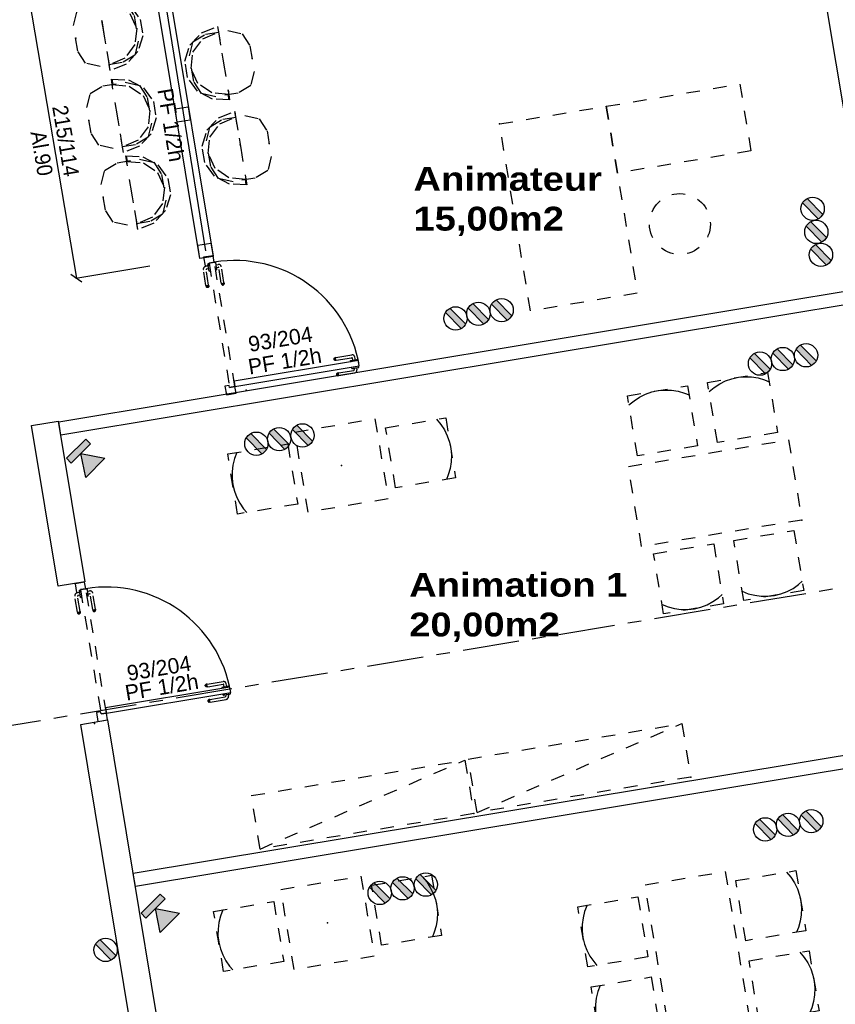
# Model space of a CAD drawing. Header units: millimetres. Extents: x -15 to 127, y -65 to 67.
# Tile 268 of 476: x 41.71 to 47.73, y 2.11 to 9.38. Entities that reach past the tile are written whole.
import ezdxf

# ---------------------------------------------------------------- set-up
doc = ezdxf.new("R2010")
doc.units = ezdxf.units.MM
doc.header["$MEASUREMENT"] = 0
doc.linetypes.add('PC_DASH_3', pattern=[0.055556, 0.027778, -0.027778])
doc.linetypes.add('PC_DASH_4', pattern=[0.638889, 0.416667, -0.083333, 0.055556, -0.083333])
doc.layers.add('Cfa', color=1, linetype='Continuous')
doc.layers.add('structure rdc', color=7, linetype='Continuous')
doc.styles.get("Standard").update_dxf_attribs({"font": 'BKANT.TTF'})

# ---------------------------------------------------------------- blocks, each defined once
blk = doc.blocks.new('BDR')
for p, q in [((-0.217, 0.129), (0.124, 0.469)), ((-0.123, 0.033), (0.222, 0.37))]:
    blk.add_line(p, q)
blk.add_circle((0.002, 0.25), 0.251)
blk.add_solid([(-0.219, 0.137), (0.124, 0.469), (-0.123, 0.033), (0.222, 0.37)])
blk = doc.blocks.new('INFRA')
for p, q in [((0.26, 0.498), (-0.24, 0.498)), ((-0.24, 0.498), (-0.24, 0.373)), ((0.01, 0.373), (-0.24, -0.002)), ((-0.24, 0.373), (0.01, 0.373)), ((0.26, -0.002), (0.01, 0.373)), ((0.01, 0.373), (0.26, 0.373)), ((0.26, 0.373), (0.26, 0.498)), ((-0.24, -0.002), (0.26, -0.002))]:
    blk.add_line(p, q)
for points in [[(-0.24, 0.498), (0.26, 0.498), (-0.24, 0.373), (0.26, 0.373)], [(0.01, 0.373), (0.26, -0.002), (-0.24, -0.002), (0.01, 0.373)], [(0.01, 0.373), (0.26, -0.002), (-0.24, -0.002), (0.01, 0.373)], [(-0.24, -0.002), (0.01, 0.373), (0.01, 0.373), (0.01, 0.123)], [(0.01, 0.373), (0.26, -0.002), (-0.24, -0.002), (0.01, 0.373)], [(0.01, 0.373), (0.26, -0.002), (0.01, -0.002), (-0.24, -0.002)], [(0.01, -0.002), (-0.24, -0.002), (-0.24, -0.002), (0.01, 0.373)], [(-0.24, -0.002), (0.01, 0.373), (0.01, 0.373), (-0.24, -0.002)], [(0.01, 0.373), (-0.24, -0.002), (0.01, -0.002), (0.01, 0.373)], [(0.01, 0.373), (-0.24, -0.002), (-0.115, -0.002), (0.01, -0.002)], [(0.01, 0.373), (-0.115, -0.002), (0.01, -0.002), (-0.115, -0.002)]]:
    blk.add_solid(points)
blk = doc.blocks.new('PD_5033')
at = {"layer": 'structure rdc', "color": 0}
for p, q in [((44.8906, -19.4836), (44.8906, -19.4835)), ((44.8922, -19.4933), (44.8906, -19.4836)), ((44.726, -19.5432), (44.7259, -19.5466)), ((44.7259, -19.5466), (44.7271, -19.5499)), ((44.7272, -19.5399), (44.726, -19.5432)), ((44.7271, -19.5499), (44.7293, -19.5526)), ((44.7294, -19.5373), (44.7272, -19.5399)), ((44.73, -19.5395), (44.7289, -19.5427)), ((44.7289, -19.5427), (44.7289, -19.5461)), ((44.7289, -19.5461), (44.73, -19.5494)), ((44.7293, -19.5526), (44.7323, -19.5544)), ((44.7325, -19.5356), (44.7294, -19.5373)), ((44.7319, -19.5369), (44.73, -19.5395)), ((44.73, -19.5494), (44.7321, -19.5522)), ((44.7321, -19.5522), (44.7348, -19.554)), ((44.7323, -19.5544), (44.7357, -19.555)), ((44.7346, -19.5352), (44.7325, -19.5356)), ((44.7407, -19.5342), (44.7346, -19.5352)), ((44.7379, -19.5547), (44.7357, -19.555)), ((44.7382, -19.5381), (44.7378, -19.5412)), ((44.7378, -19.5412), (44.7381, -19.5446)), ((44.7439, -19.5537), (44.7379, -19.5547)), ((44.7381, -19.5446), (44.739, -19.548)), ((44.7392, -19.5356), (44.7382, -19.5381)), ((44.739, -19.548), (44.7403, -19.5508)), ((44.7403, -19.5508), (44.7421, -19.5528)), ((44.7407, -19.5342), (44.8535, -19.5155)), ((44.7439, -19.5537), (44.8613, -19.5342)), ((44.8373, -19.4924), (44.8373, -19.4923)), ((44.8389, -19.5021), (44.8373, -19.4924)), ((44.8389, -19.5022), (44.8405, -19.5019)), ((44.8389, -19.5022), (44.8389, -19.5021)), ((44.8405, -19.5019), (44.8452, -19.5012)), ((44.8452, -19.5012), (44.8522, -19.5)), ((44.8522, -19.5), (44.861, -19.4985)), ((44.8559, -19.4994), (44.8576, -19.5097)), ((44.861, -19.4985), (44.8702, -19.497)), ((44.8702, -19.497), (44.8789, -19.4956)), ((44.8753, -19.4962), (44.8778, -19.5112)), ((44.8789, -19.4956), (44.886, -19.4944)), ((44.886, -19.4944), (44.8906, -19.4936)), ((44.8906, -19.4936), (44.8923, -19.4933)), ((44.8923, -19.4933), (44.8922, -19.4933))]:
    blk.add_line(p, q, dxfattribs=at)
for centre, radius in [((44.8526, -19.5106), 0.00501), ((44.858, -19.5144), 0.02)]:
    blk.add_arc(centre, radius, 279.41528, 9.41528, dxfattribs=at)
blk = doc.blocks.new('PD_5034')
at = {"layer": 'structure rdc', "color": 0}
for p, q in [((44.7219, -19.4208), (44.8393, -19.4014)), ((44.8656, -19.4379), (44.8623, -19.4178)), ((44.7071, -19.4333), (44.7072, -19.4298)), ((44.7083, -19.4365), (44.7071, -19.4333)), ((44.7072, -19.4298), (44.7084, -19.4265)), ((44.7105, -19.4392), (44.7083, -19.4365)), ((44.7084, -19.4265), (44.7106, -19.4239)), ((44.7101, -19.4293), (44.7112, -19.4261)), ((44.7101, -19.4328), (44.7101, -19.4293)), ((44.7112, -19.4361), (44.7101, -19.4328)), ((44.7135, -19.441), (44.7105, -19.4392)), ((44.7106, -19.4239), (44.7137, -19.4222)), ((44.7112, -19.4261), (44.7131, -19.4235)), ((44.7133, -19.4388), (44.7112, -19.4361)), ((44.716, -19.4406), (44.7133, -19.4388)), ((44.7169, -19.4416), (44.7135, -19.441)), ((44.7158, -19.4218), (44.7137, -19.4222)), ((44.7219, -19.4208), (44.7158, -19.4218)), ((44.7191, -19.4413), (44.7169, -19.4416)), ((44.719, -19.4278), (44.7194, -19.4247)), ((44.7193, -19.4312), (44.719, -19.4278)), ((44.7251, -19.4403), (44.7191, -19.4413)), ((44.7202, -19.4346), (44.7193, -19.4312)), ((44.7194, -19.4247), (44.7204, -19.4223)), ((44.7215, -19.4374), (44.7202, -19.4346)), ((44.7233, -19.4394), (44.7215, -19.4374)), ((44.7251, -19.4403), (44.8379, -19.4216)), ((44.8292, -19.4439), (44.8309, -19.4436)), ((44.8292, -19.4439), (44.8293, -19.444)), ((44.8293, -19.444), (44.8309, -19.4537)), ((44.8309, -19.4436), (44.8355, -19.4429)), ((44.8309, -19.4537), (44.8309, -19.4538)), ((44.8355, -19.4429), (44.8426, -19.4417)), ((44.8426, -19.4417), (44.8513, -19.4403)), ((44.8462, -19.4411), (44.8436, -19.4257)), ((44.8513, -19.4403), (44.8606, -19.4387)), ((44.8606, -19.4387), (44.8693, -19.4373)), ((44.8693, -19.4373), (44.8764, -19.4361)), ((44.8764, -19.4361), (44.881, -19.4353)), ((44.881, -19.4353), (44.8826, -19.4351)), ((44.8826, -19.4351), (44.8826, -19.4352)), ((44.8826, -19.4352), (44.8842, -19.4448)), ((44.8842, -19.4448), (44.8842, -19.4449))]:
    blk.add_line(p, q, dxfattribs=at)
for centre, radius in [((44.8426, -19.4211), 0.02), ((44.8387, -19.4265), 0.00501)]:
    blk.add_arc(centre, radius, 9.41528, 99.41528, dxfattribs=at)
blk = doc.blocks.new('PD_5032')
at = {"layer": 'structure rdc'}
for name in ['PD_5034', 'PD_5033']:
    blk.add_blockref(name, (0, 0), dxfattribs=at)
blk = doc.blocks.new('PD_5037')
at = {"layer": 'structure rdc', "color": 0, "linetype": 'PC_DASH_3'}
for p, q in [((43.8246, -18.7202), (43.8245, -18.7202)), ((43.8343, -18.7185), (43.8246, -18.7202)), ((43.8344, -18.7185), (43.8343, -18.7185)), ((43.8346, -18.7201), (43.8344, -18.7185)), ((43.8354, -18.7248), (43.8346, -18.7201)), ((43.8366, -18.7319), (43.8354, -18.7248)), ((43.838, -18.7406), (43.8366, -18.7319)), ((43.8372, -18.7355), (43.8522, -18.733)), ((43.8396, -18.7498), (43.838, -18.7406)), ((43.841, -18.7585), (43.8396, -18.7498)), ((43.8404, -18.7549), (43.8508, -18.7532)), ((43.8422, -18.7656), (43.841, -18.7585)), ((43.8752, -18.8701), (43.8565, -18.7573)), ((43.8947, -18.8668), (43.8752, -18.7495)), ((43.8334, -18.7735), (43.8333, -18.7735)), ((43.8431, -18.7719), (43.8334, -18.7735)), ((43.843, -18.7703), (43.8422, -18.7656)), ((43.8432, -18.7719), (43.843, -18.7703)), ((43.8432, -18.7719), (43.8431, -18.7719)), ((43.8752, -18.8701), (43.8762, -18.8761)), ((43.8762, -18.8761), (43.8766, -18.8783)), ((43.8766, -18.8783), (43.8783, -18.8813)), ((43.8767, -18.8715), (43.8791, -18.8725)), ((43.8779, -18.8788), (43.8805, -18.8808)), ((43.8783, -18.8813), (43.8809, -18.8836)), ((43.8791, -18.8725), (43.8822, -18.8729)), ((43.8805, -18.8808), (43.8837, -18.8819)), ((43.8809, -18.8836), (43.8842, -18.8848)), ((43.8822, -18.8729), (43.8857, -18.8727)), ((43.8837, -18.8819), (43.8872, -18.8819)), ((43.8842, -18.8848), (43.8877, -18.8849)), ((43.8857, -18.8727), (43.889, -18.8718)), ((43.8872, -18.8819), (43.8905, -18.8808)), ((43.8877, -18.8849), (43.891, -18.8837)), ((43.889, -18.8718), (43.8918, -18.8704)), ((43.8905, -18.8808), (43.8932, -18.8787)), ((43.891, -18.8837), (43.8936, -18.8815)), ((43.8918, -18.8704), (43.8938, -18.8687)), ((43.8932, -18.8787), (43.895, -18.876)), ((43.8936, -18.8815), (43.8954, -18.8785)), ((43.8947, -18.8668), (43.8957, -18.8729)), ((43.8954, -18.8785), (43.896, -18.8751)), ((43.8957, -18.8729), (43.896, -18.8751))]:
    blk.add_line(p, q, dxfattribs=at)
for centre, radius in [((43.8516, -18.7582), 0.00501), ((43.8555, -18.7527), 0.02)]:
    blk.add_arc(centre, radius, 9.41528, 99.41528, dxfattribs=at)
blk = doc.blocks.new('PD_5038')
at = {"layer": 'structure rdc', "color": 0, "linetype": 'PC_DASH_3'}
for p, q in [((43.7789, -18.7451), (43.7589, -18.7485)), ((43.7764, -18.7298), (43.7761, -18.7282)), ((43.7761, -18.7282), (43.7762, -18.7282)), ((43.7762, -18.7282), (43.7859, -18.7266)), ((43.7771, -18.7344), (43.7764, -18.7298)), ((43.7783, -18.7415), (43.7771, -18.7344)), ((43.7797, -18.7502), (43.7783, -18.7415)), ((43.7813, -18.7595), (43.7797, -18.7502)), ((43.7827, -18.7682), (43.7813, -18.7595)), ((43.7859, -18.7266), (43.786, -18.7266)), ((43.7618, -18.8889), (43.7424, -18.7715)), ((43.7813, -18.8856), (43.7626, -18.7729)), ((43.7821, -18.7646), (43.7667, -18.7671)), ((43.7839, -18.7753), (43.7827, -18.7682)), ((43.7847, -18.7799), (43.7839, -18.7753)), ((43.7849, -18.7815), (43.7847, -18.7799)), ((43.7849, -18.7815), (43.785, -18.7815)), ((43.785, -18.7815), (43.7947, -18.7799)), ((43.7947, -18.7799), (43.7948, -18.7799)), ((43.7618, -18.8889), (43.7629, -18.8949)), ((43.7629, -18.8949), (43.7632, -18.8971)), ((43.7649, -18.9001), (43.7632, -18.8971)), ((43.7657, -18.8913), (43.7633, -18.8903)), ((43.7671, -18.8996), (43.7645, -18.8976)), ((43.7676, -18.9024), (43.7649, -18.9001)), ((43.7688, -18.8917), (43.7657, -18.8913)), ((43.7703, -18.9007), (43.7671, -18.8996)), ((43.7708, -18.9036), (43.7676, -18.9024)), ((43.7723, -18.8915), (43.7688, -18.8917)), ((43.7738, -18.9007), (43.7703, -18.9007)), ((43.7743, -18.9037), (43.7708, -18.9036)), ((43.7756, -18.8906), (43.7723, -18.8915)), ((43.7771, -18.8996), (43.7738, -18.9007)), ((43.7776, -18.9025), (43.7743, -18.9037)), ((43.7784, -18.8892), (43.7756, -18.8906)), ((43.7798, -18.8975), (43.7771, -18.8996)), ((43.7803, -18.9003), (43.7776, -18.9025)), ((43.7804, -18.8875), (43.7784, -18.8892)), ((43.7816, -18.8948), (43.7798, -18.8975)), ((43.782, -18.8973), (43.7803, -18.9003)), ((43.7813, -18.8856), (43.7823, -18.8917)), ((43.7827, -18.8939), (43.782, -18.8973)), ((43.7823, -18.8917), (43.7827, -18.8939))]:
    blk.add_line(p, q, dxfattribs=at)
for centre, radius in [((43.7621, -18.7682), 0.02), ((43.7675, -18.7721), 0.00501)]:
    blk.add_arc(centre, radius, 99.41528, 189.41528, dxfattribs=at)
blk = doc.blocks.new('PD_5036')
at = {"layer": 'structure rdc'}
for name in ['PD_5038', 'PD_5037']:
    blk.add_blockref(name, (0, 0), dxfattribs=at)
blk = doc.blocks.new('PD_5035')
at = {"layer": 'structure rdc', "color": 0, "linetype": 'PC_DASH_3'}
blk.add_lwpolyline([(43.8238, -18.7162), (43.7843, -18.7228), (43.9367, -19.6415), (43.9762, -19.635), (43.8238, -18.7162)], dxfattribs=at)
at = {"layer": 'structure rdc'}
blk.add_blockref('PD_5036', (0, 0), dxfattribs=at)
blk = doc.blocks.new('PD_5031')
at = {"layer": 'structure rdc', "color": 0}
for points in [[(43.7444, -18.6803), (43.755, -18.7439), (43.7866, -18.7387), (43.784, -18.723), (43.8235, -18.7164), (43.8155, -18.6685), (43.7444, -18.6803)], [(44.8945, -19.4828), (44.888, -19.4433), (43.9693, -19.5956), (43.9758, -19.6352), (44.8945, -19.4828)], [(43.9363, -19.6417), (43.9337, -19.626), (43.9021, -19.6313), (43.9129, -19.6963), (43.984, -19.6845), (43.9758, -19.6352), (43.9363, -19.6417)]]:
    blk.add_lwpolyline(points, dxfattribs=at)
blk.add_arc((43.9758, -19.6352), 0.9313, 9.41528, 99.41528, dxfattribs=at)
at = {"layer": 'structure rdc'}
for name in ['PD_5035', 'PD_5032']:
    blk.add_blockref(name, (0, 0), dxfattribs=at)
blk = doc.blocks.new('PD_5041')
at = {"layer": 'structure rdc', "color": 0}
for p, q in [((43.777, -21.9517), (43.7758, -21.9549)), ((43.7758, -21.9549), (43.7758, -21.9584)), ((43.7758, -21.9584), (43.7769, -21.9617)), ((43.7769, -21.9617), (43.7792, -21.9644)), ((43.7793, -21.949), (43.777, -21.9517)), ((43.7798, -21.9512), (43.7788, -21.9544)), ((43.7788, -21.9544), (43.7788, -21.9579)), ((43.7788, -21.9579), (43.7799, -21.9612)), ((43.7823, -21.9473), (43.7793, -21.949)), ((43.7818, -21.9486), (43.7798, -21.9512)), ((43.7799, -21.9612), (43.7819, -21.9639)), ((43.7819, -21.9639), (43.7846, -21.9657)), ((43.7845, -21.947), (43.7823, -21.9473)), ((43.7906, -21.9459), (43.7845, -21.947)), ((43.7881, -21.9498), (43.7877, -21.9529)), ((43.7877, -21.9529), (43.788, -21.9564)), ((43.788, -21.9564), (43.7888, -21.9597)), ((43.7891, -21.9474), (43.7881, -21.9498)), ((43.7888, -21.9597), (43.7902, -21.9625)), ((43.7902, -21.9625), (43.7919, -21.9645)), ((43.7906, -21.9459), (43.9033, -21.9272)), ((43.7938, -21.9654), (43.9112, -21.9459)), ((43.8872, -21.9042), (43.8871, -21.9041)), ((43.8888, -21.9138), (43.8872, -21.9042)), ((43.8888, -21.9139), (43.8904, -21.9137)), ((43.8888, -21.9139), (43.8888, -21.9138)), ((43.8904, -21.9137), (43.895, -21.9129)), ((43.895, -21.9129), (43.9021, -21.9117)), ((43.9021, -21.9117), (43.9108, -21.9103)), ((43.9057, -21.9111), (43.9074, -21.9215)), ((43.9108, -21.9103), (43.9201, -21.9088)), ((43.9201, -21.9088), (43.9288, -21.9073)), ((43.9252, -21.9079), (43.9277, -21.9229)), ((43.9288, -21.9073), (43.9359, -21.9061)), ((43.9359, -21.9061), (43.9405, -21.9054)), ((43.9405, -21.8953), (43.9405, -21.8952)), ((43.9421, -21.905), (43.9405, -21.8953)), ((43.9405, -21.9054), (43.9421, -21.9051)), ((43.9421, -21.9051), (43.9421, -21.905)), ((43.7792, -21.9644), (43.7821, -21.9661)), ((43.7821, -21.9661), (43.7856, -21.9668)), ((43.7877, -21.9664), (43.7856, -21.9668)), ((43.7938, -21.9654), (43.7877, -21.9664))]:
    blk.add_line(p, q, dxfattribs=at)
for centre, radius in [((43.9025, -21.9223), 0.00501), ((43.9079, -21.9262), 0.02)]:
    blk.add_arc(centre, radius, 279.41528, 9.41528, dxfattribs=at)
blk = doc.blocks.new('PD_5042')
at = {"layer": 'structure rdc', "color": 0}
for p, q in [((43.7718, -21.8326), (43.8892, -21.8131)), ((43.757, -21.8415), (43.7582, -21.8383)), ((43.757, -21.845), (43.757, -21.8415)), ((43.7581, -21.8483), (43.757, -21.845)), ((43.7604, -21.851), (43.7581, -21.8483)), ((43.7582, -21.8383), (43.7605, -21.8356)), ((43.76, -21.841), (43.761, -21.8378)), ((43.76, -21.8445), (43.76, -21.841)), ((43.7611, -21.8478), (43.76, -21.8445)), ((43.7633, -21.8528), (43.7604, -21.851)), ((43.7605, -21.8356), (43.7635, -21.8339)), ((43.761, -21.8378), (43.763, -21.8352)), ((43.7631, -21.8505), (43.7611, -21.8478)), ((43.7658, -21.8523), (43.7631, -21.8505)), ((43.7668, -21.8534), (43.7633, -21.8528)), ((43.7657, -21.8336), (43.7635, -21.8339)), ((43.7718, -21.8326), (43.7657, -21.8336)), ((43.7689, -21.853), (43.7668, -21.8534)), ((43.7689, -21.8396), (43.7693, -21.8364)), ((43.7692, -21.843), (43.7689, -21.8396)), ((43.775, -21.852), (43.7689, -21.853)), ((43.77, -21.8463), (43.7692, -21.843)), ((43.7693, -21.8364), (43.7703, -21.834)), ((43.7714, -21.8491), (43.77, -21.8463)), ((43.7731, -21.8511), (43.7714, -21.8491)), ((43.775, -21.852), (43.8877, -21.8333)), ((43.8791, -21.8557), (43.8807, -21.8554)), ((43.8791, -21.8557), (43.8791, -21.8558)), ((43.8791, -21.8558), (43.8807, -21.8654)), ((43.8807, -21.8554), (43.8854, -21.8546)), ((43.8807, -21.8654), (43.8807, -21.8655)), ((43.8854, -21.8546), (43.8924, -21.8534)), ((43.8924, -21.8534), (43.9012, -21.852)), ((43.8961, -21.8528), (43.8935, -21.8374)), ((43.9012, -21.852), (43.9104, -21.8505)), ((43.9104, -21.8505), (43.9191, -21.849)), ((43.9155, -21.8496), (43.9122, -21.8296)), ((43.9191, -21.849), (43.9262, -21.8478)), ((43.9262, -21.8478), (43.9308, -21.8471)), ((43.9308, -21.8471), (43.9325, -21.8468)), ((43.9325, -21.8468), (43.9325, -21.8469)), ((43.9325, -21.8469), (43.9341, -21.8566)), ((43.9341, -21.8566), (43.9341, -21.8567))]:
    blk.add_line(p, q, dxfattribs=at)
for centre, radius in [((43.8924, -21.8329), 0.02), ((43.8886, -21.8383), 0.00501)]:
    blk.add_arc(centre, radius, 9.41528, 99.41528, dxfattribs=at)
blk = doc.blocks.new('PD_5040')
at = {"layer": 'structure rdc'}
for name in ['PD_5042', 'PD_5041']:
    blk.add_blockref(name, (0, 0), dxfattribs=at)
blk = doc.blocks.new('PD_5045')
at = {"layer": 'structure rdc', "color": 0, "linetype": 'PC_DASH_3'}
for p, q in [((42.8745, -21.1319), (42.8744, -21.1319)), ((42.8841, -21.1303), (42.8745, -21.1319)), ((42.8842, -21.1303), (42.8841, -21.1303)), ((42.8845, -21.1319), (42.8842, -21.1303)), ((42.8853, -21.1365), (42.8845, -21.1319)), ((42.8865, -21.1436), (42.8853, -21.1365)), ((42.8879, -21.1523), (42.8865, -21.1436)), ((42.8871, -21.1472), (42.902, -21.1447)), ((42.8894, -21.1616), (42.8879, -21.1523)), ((42.8909, -21.1703), (42.8894, -21.1616)), ((42.9445, -21.2786), (42.9251, -21.1612)), ((42.8833, -21.1852), (42.8832, -21.1853)), ((42.893, -21.1836), (42.8833, -21.1852)), ((42.8903, -21.1667), (42.9006, -21.165)), ((42.8921, -21.1774), (42.8909, -21.1703)), ((42.8928, -21.182), (42.8921, -21.1774)), ((42.8931, -21.1836), (42.8928, -21.182)), ((42.8931, -21.1836), (42.893, -21.1836)), ((42.9251, -21.2818), (42.9064, -21.1691)), ((42.9251, -21.2818), (42.9261, -21.2879)), ((42.9261, -21.2879), (42.9265, -21.2901)), ((42.9265, -21.2833), (42.929, -21.2843)), ((42.9265, -21.2901), (42.9282, -21.2931)), ((42.9277, -21.2906), (42.9303, -21.2926)), ((42.9282, -21.2931), (42.9308, -21.2954)), ((42.929, -21.2843), (42.9321, -21.2847)), ((42.9303, -21.2926), (42.9336, -21.2936)), ((42.9308, -21.2954), (42.9341, -21.2966)), ((42.9321, -21.2847), (42.9355, -21.2844)), ((42.9336, -21.2936), (42.937, -21.2936)), ((42.9341, -21.2966), (42.9375, -21.2966)), ((42.9355, -21.2844), (42.9388, -21.2836)), ((42.937, -21.2936), (42.9403, -21.2925)), ((42.9375, -21.2966), (42.9408, -21.2955)), ((42.9388, -21.2836), (42.9417, -21.2822)), ((42.9403, -21.2925), (42.943, -21.2905)), ((42.9408, -21.2955), (42.9435, -21.2932)), ((42.9417, -21.2822), (42.9436, -21.2805)), ((42.943, -21.2905), (42.9449, -21.2878)), ((42.9435, -21.2932), (42.9453, -21.2903)), ((42.9445, -21.2786), (42.9456, -21.2847)), ((42.9453, -21.2903), (42.9459, -21.2868)), ((42.9456, -21.2847), (42.9459, -21.2868))]:
    blk.add_line(p, q, dxfattribs=at)
for centre, radius in [((42.9053, -21.1645), 0.02), ((42.9015, -21.1699), 0.00501)]:
    blk.add_arc(centre, radius, 9.41528, 99.41528, dxfattribs=at)
blk = doc.blocks.new('PD_5046')
at = {"layer": 'structure rdc', "color": 0, "linetype": 'PC_DASH_3'}
for p, q in [((42.8288, -21.1569), (42.8087, -21.1602)), ((42.8262, -21.1416), (42.826, -21.1399)), ((42.826, -21.1399), (42.8261, -21.1399)), ((42.8261, -21.1399), (42.8357, -21.1383)), ((42.827, -21.1462), (42.8262, -21.1416)), ((42.8282, -21.1533), (42.827, -21.1462)), ((42.8296, -21.162), (42.8282, -21.1533)), ((42.8311, -21.1712), (42.8296, -21.162)), ((42.8357, -21.1383), (42.8358, -21.1383)), ((42.8117, -21.3006), (42.7922, -21.1832)), ((42.8312, -21.2974), (42.8125, -21.1847)), ((42.832, -21.1763), (42.8166, -21.1789)), ((42.8326, -21.18), (42.8311, -21.1712)), ((42.8338, -21.187), (42.8326, -21.18)), ((42.8345, -21.1917), (42.8338, -21.187)), ((42.8348, -21.1933), (42.8345, -21.1917)), ((42.8348, -21.1933), (42.8349, -21.1933)), ((42.8349, -21.1933), (42.8446, -21.1917)), ((42.8446, -21.1917), (42.8447, -21.1916)), ((42.8117, -21.3006), (42.8127, -21.3067)), ((42.8127, -21.3067), (42.8131, -21.3089)), ((42.8148, -21.3119), (42.8131, -21.3089)), ((42.8156, -21.3031), (42.8132, -21.3021)), ((42.817, -21.3114), (42.8144, -21.3094)), ((42.8187, -21.3035), (42.8156, -21.3031)), ((42.8221, -21.3032), (42.8187, -21.3035)), ((42.8255, -21.3024), (42.8221, -21.3032)), ((42.8283, -21.301), (42.8255, -21.3024)), ((42.8297, -21.3093), (42.827, -21.3113)), ((42.8303, -21.2993), (42.8283, -21.301)), ((42.8315, -21.3066), (42.8297, -21.3093)), ((42.8319, -21.3091), (42.8301, -21.312)), ((42.8312, -21.2974), (42.8322, -21.3035)), ((42.8325, -21.3056), (42.8319, -21.3091)), ((42.8322, -21.3035), (42.8325, -21.3056)), ((42.8174, -21.3142), (42.8148, -21.3119)), ((42.8202, -21.3124), (42.817, -21.3114)), ((42.8207, -21.3154), (42.8174, -21.3142)), ((42.8237, -21.3124), (42.8202, -21.3124)), ((42.8242, -21.3154), (42.8207, -21.3154)), ((42.827, -21.3113), (42.8237, -21.3124)), ((42.8274, -21.3143), (42.8242, -21.3154)), ((42.8301, -21.312), (42.8274, -21.3143))]:
    blk.add_line(p, q, dxfattribs=at)
for centre, radius in [((42.812, -21.18), 0.02), ((42.8174, -21.1838), 0.00501)]:
    blk.add_arc(centre, radius, 99.41528, 189.41528, dxfattribs=at)
blk = doc.blocks.new('PD_5044')
at = {"layer": 'structure rdc'}
for name in ['PD_5046', 'PD_5045']:
    blk.add_blockref(name, (0, 0), dxfattribs=at)
blk = doc.blocks.new('PD_5043')
at = {"layer": 'structure rdc', "color": 0, "linetype": 'PC_DASH_3'}
blk.add_lwpolyline([(42.8737, -21.128), (42.8342, -21.1345), (42.9865, -22.0533), (43.026, -22.0467), (42.8737, -21.128)], dxfattribs=at)
at = {"layer": 'structure rdc'}
blk.add_blockref('PD_5044', (0, 0), dxfattribs=at)
blk = doc.blocks.new('PD_5039')
at = {"layer": 'structure rdc', "color": 0}
for points in [[(42.7943, -21.0921), (42.8048, -21.1557), (42.8364, -21.1504), (42.8338, -21.1347), (42.8733, -21.1282), (42.8654, -21.0803), (42.7943, -21.0921)], [(43.9444, -21.8946), (43.9379, -21.855), (43.0191, -22.0074), (43.0257, -22.0469), (43.9444, -21.8946)], [(42.9862, -22.0535), (42.9836, -22.0378), (42.952, -22.043), (42.9628, -22.1081), (43.0339, -22.0963), (43.0257, -22.0469), (42.9862, -22.0535)]]:
    blk.add_lwpolyline(points, dxfattribs=at)
blk.add_arc((43.0257, -22.0469), 0.9313, 9.41528, 99.41528, dxfattribs=at)
at = {"layer": 'structure rdc'}
for name in ['PD_5043', 'PD_5040']:
    blk.add_blockref(name, (0, 0), dxfattribs=at)
blk = doc.blocks.new('PD_5107')
at = {"layer": 'structure rdc', "color": 0, "linetype": 'PC_DASH_3'}
for points in [[(47.7886, -17.894), (46.8021, -18.0576), (46.7203, -17.5643), (47.7068, -17.4007), (47.7886, -17.894)], [(46.9493, -18.9455), (46.1601, -19.0763), (45.9311, -17.6952), (46.7203, -17.5643), (46.9493, -18.9455)]]:
    blk.add_lwpolyline(points, dxfattribs=at)
blk.add_circle((47.2642, -18.4342), 0.225, dxfattribs=at)
blk = doc.blocks.new('PD_5106')
at = {"layer": 'structure rdc', "color": 0}
blk.add_point((45.9311, -17.6952), dxfattribs=at)
at = {"layer": 'structure rdc'}
blk.add_blockref('PD_5107', (0, 0), dxfattribs=at)
blk = doc.blocks.new('PD_5131')
at = {"layer": 'structure rdc', "color": 0, "linetype": 'PC_DASH_3'}
blk.add_line((44.1624, -23.0508), (45.6754, -22.3945), dxfattribs=at)
blk.add_lwpolyline([(44.097, -22.6562), (45.6754, -22.3945), (45.7409, -22.7891), (44.1624, -23.0508), (44.097, -22.6562)], dxfattribs=at)
blk = doc.blocks.new('PD_5130')
at = {"layer": 'structure rdc', "color": 0}
blk.add_point((45.7409, -22.7891), dxfattribs=at)
at = {"layer": 'structure rdc'}
blk.add_blockref('PD_5131', (0, 0), dxfattribs=at)
blk = doc.blocks.new('PD_5133')
at = {"layer": 'structure rdc', "color": 0, "linetype": 'PC_DASH_3'}
blk.add_line((45.7657, -22.781), (47.2787, -22.1246), dxfattribs=at)
blk.add_lwpolyline([(45.7003, -22.3864), (47.2787, -22.1246), (47.3441, -22.5192), (45.7657, -22.781), (45.7003, -22.3864)], dxfattribs=at)
blk = doc.blocks.new('PD_5132')
at = {"layer": 'structure rdc', "color": 0}
blk.add_point((47.3441, -22.5192), dxfattribs=at)
at = {"layer": 'structure rdc'}
blk.add_blockref('PD_5133', (0, 0), dxfattribs=at)
blk = doc.blocks.new('PD_5140')
at = {"layer": 'structure rdc', "color": 0, "linetype": 'PC_DASH_3'}
for points in [[(44.3661, -20.0592), (44.4397, -20.5031), (43.9958, -20.5767), (43.9222, -20.1328), (44.3661, -20.0592)], [(43.9903, -20.1215), (43.9726, -20.1672), (43.9606, -20.2146), (43.9544, -20.2632), (43.9543, -20.3121), (43.96, -20.3608), (43.9717, -20.4083), (43.9891, -20.4541), (44.0119, -20.4974), (44.0398, -20.5376), (44.0639, -20.5654)]]:
    blk.add_lwpolyline(points, dxfattribs=at)
blk = doc.blocks.new('PD_5141')
at = {"layer": 'structure rdc', "color": 0, "linetype": 'PC_DASH_3'}
for points in [[(45.5332, -19.8657), (45.6068, -20.3096), (45.1629, -20.3832), (45.0893, -19.9393), (45.5332, -19.8657)], [(45.4651, -19.877), (45.4966, -19.9144), (45.5233, -19.9555), (45.5448, -19.9995), (45.5607, -20.0458), (45.571, -20.0936), (45.5753, -20.1424), (45.5736, -20.1914), (45.566, -20.2397), (45.5525, -20.2868), (45.5387, -20.3209)]]:
    blk.add_lwpolyline(points, dxfattribs=at)
blk = doc.blocks.new('PD_5139')
at = {"layer": 'structure rdc', "color": 0, "linetype": 'PC_DASH_3'}
blk.add_lwpolyline([(45.0108, -19.8725), (45.1089, -20.4644), (44.517, -20.5625), (44.4189, -19.9706), (45.0108, -19.8725)], dxfattribs=at)
at = {"layer": 'structure rdc'}
for name in ['PD_5141', 'PD_5140']:
    blk.add_blockref(name, (0, 0), dxfattribs=at)
blk = doc.blocks.new('PD_5138')
at = {"layer": 'structure rdc', "color": 0}
blk.add_point((44.7639, -20.2175), dxfattribs=at)
at = {"layer": 'structure rdc'}
blk.add_blockref('PD_5139', (0, 0), dxfattribs=at)
blk = doc.blocks.new('PD_5144')
at = {"layer": 'structure rdc', "color": 0, "linetype": 'PC_DASH_3'}
for points in [[(47.0698, -20.8696), (47.5137, -20.796), (47.5873, -21.2399), (47.1434, -21.3136), (47.0698, -20.8696)], [(47.1321, -21.2454), (47.1777, -21.2631), (47.2252, -21.2752), (47.2737, -21.2813), (47.3227, -21.2815), (47.3713, -21.2757), (47.4189, -21.264), (47.4647, -21.2467), (47.508, -21.2238), (47.5482, -21.1959), (47.576, -21.1718)]]:
    blk.add_lwpolyline(points, dxfattribs=at)
blk = doc.blocks.new('PD_5145')
at = {"layer": 'structure rdc', "color": 0, "linetype": 'PC_DASH_3'}
for points in [[(46.8762, -19.7026), (47.3202, -19.6289), (47.3938, -20.0729), (46.9498, -20.1465), (46.8762, -19.7026)], [(46.8875, -19.7707), (46.925, -19.7392), (46.966, -19.7125), (47.01, -19.691), (47.0563, -19.675), (47.1042, -19.6648), (47.153, -19.6605), (47.2019, -19.6622), (47.2503, -19.6698), (47.2974, -19.6832), (47.3315, -19.6971)]]:
    blk.add_lwpolyline(points, dxfattribs=at)
blk = doc.blocks.new('PD_5146')
at = {"layer": 'structure rdc', "color": 0, "linetype": 'PC_DASH_3'}
for points in [[(47.6617, -20.7715), (48.1057, -20.6978), (48.1793, -21.1418), (47.7354, -21.2154), (47.6617, -20.7715)], [(47.724, -21.1473), (47.7697, -21.165), (47.8172, -21.177), (47.8657, -21.1832), (47.9147, -21.1833), (47.9633, -21.1775), (48.0109, -21.1659), (48.0566, -21.1485), (48.1, -21.1257), (48.1402, -21.0977), (48.168, -21.0736)]]:
    blk.add_lwpolyline(points, dxfattribs=at)
blk = doc.blocks.new('PD_5147')
at = {"layer": 'structure rdc', "color": 0, "linetype": 'PC_DASH_3'}
for points in [[(47.4682, -19.6044), (47.9121, -19.5308), (47.9858, -19.9747), (47.5418, -20.0483), (47.4682, -19.6044)], [(47.4795, -19.6725), (47.517, -19.641), (47.558, -19.6143), (47.602, -19.5928), (47.6483, -19.5768), (47.6962, -19.5666), (47.745, -19.5623), (47.7939, -19.564), (47.8423, -19.5716), (47.8893, -19.5851), (47.9234, -19.5989)]]:
    blk.add_lwpolyline(points, dxfattribs=at)
blk = doc.blocks.new('PD_5143')
at = {"layer": 'structure rdc', "color": 0, "linetype": 'PC_DASH_3'}
blk.add_lwpolyline([(46.883, -20.225), (48.0668, -20.0287), (48.165, -20.6206), (46.9812, -20.8169), (46.883, -20.225)], dxfattribs=at)
at = {"layer": 'structure rdc'}
for name in ['PD_5147', 'PD_5145', 'PD_5146', 'PD_5144']:
    blk.add_blockref(name, (0, 0), dxfattribs=at)
blk = doc.blocks.new('PD_5142')
at = {"layer": 'structure rdc', "color": 0}
blk.add_point((48.165, -20.6206), dxfattribs=at)
at = {"layer": 'structure rdc'}
blk.add_blockref('PD_5143', (0, 0), dxfattribs=at)
blk = doc.blocks.new('PD_5150')
at = {"layer": 'structure rdc', "color": 0, "linetype": 'PC_DASH_3'}
for points in [[(46.9536, -23.4041), (47.0272, -23.848), (46.5833, -23.9216), (46.5096, -23.4777), (46.9536, -23.4041)], [(46.5778, -23.4664), (46.5601, -23.512), (46.548, -23.5595), (46.5419, -23.6081), (46.5417, -23.657), (46.5475, -23.7056), (46.5592, -23.7532), (46.5765, -23.799), (46.5994, -23.8423), (46.6273, -23.8825), (46.6514, -23.9103)]]:
    blk.add_lwpolyline(points, dxfattribs=at)
blk = doc.blocks.new('PD_5151')
at = {"layer": 'structure rdc', "color": 0, "linetype": 'PC_DASH_3'}
for points in [[(48.1206, -23.2105), (48.1943, -23.6545), (47.7503, -23.7281), (47.6767, -23.2842), (48.1206, -23.2105)], [(48.0525, -23.2218), (48.084, -23.2593), (48.1107, -23.3004), (48.1322, -23.3443), (48.1482, -23.3906), (48.1584, -23.4385), (48.1627, -23.4873), (48.161, -23.5362), (48.1534, -23.5846), (48.14, -23.6317), (48.1261, -23.6658)]]:
    blk.add_lwpolyline(points, dxfattribs=at)
blk = doc.blocks.new('PD_5152')
at = {"layer": 'structure rdc', "color": 0, "linetype": 'PC_DASH_3'}
for points in [[(47.0517, -23.9961), (47.1254, -24.44), (46.6814, -24.5136), (46.6078, -24.0697), (47.0517, -23.9961)], [(46.6759, -24.0584), (46.6582, -24.104), (46.6462, -24.1515), (46.64, -24.2), (46.6399, -24.249), (46.6457, -24.2976), (46.6573, -24.3452), (46.6747, -24.391), (46.6975, -24.4343), (46.7255, -24.4745), (46.7496, -24.5023)]]:
    blk.add_lwpolyline(points, dxfattribs=at)
blk = doc.blocks.new('PD_5153')
at = {"layer": 'structure rdc', "color": 0, "linetype": 'PC_DASH_3'}
for points in [[(48.2188, -23.8025), (48.2924, -24.2465), (47.8485, -24.3201), (47.7749, -23.8761), (48.2188, -23.8025)], [(48.1507, -23.8138), (48.1822, -23.8513), (48.2089, -23.8923), (48.2304, -23.9363), (48.2464, -23.9826), (48.2566, -24.0305), (48.2609, -24.0793), (48.2592, -24.1282), (48.2516, -24.1766), (48.2381, -24.2237), (48.2243, -24.2578)]]:
    blk.add_lwpolyline(points, dxfattribs=at)
blk = doc.blocks.new('PD_5149')
at = {"layer": 'structure rdc', "color": 0, "linetype": 'PC_DASH_3'}
blk.add_lwpolyline([(47.5982, -23.2173), (47.7945, -24.4012), (47.2026, -24.4993), (47.0063, -23.3155), (47.5982, -23.2173)], dxfattribs=at)
at = {"layer": 'structure rdc'}
for name in ['PD_5151', 'PD_5150', 'PD_5153', 'PD_5152']:
    blk.add_blockref(name, (0, 0), dxfattribs=at)
blk = doc.blocks.new('PD_5148')
at = {"layer": 'structure rdc', "color": 0}
blk.add_point((47.2026, -24.4993), dxfattribs=at)
at = {"layer": 'structure rdc'}
blk.add_blockref('PD_5149', (0, 0), dxfattribs=at)
blk = doc.blocks.new('PD_5162')
at = {"layer": 'structure rdc', "color": 0, "linetype": 'PC_DASH_3'}
for p, q in [((43.8477, -16.9752), (43.8544, -17.0158)), ((43.9332, -17.5173), (43.9268, -17.4788))]:
    blk.add_line(p, q, dxfattribs=at)
for points in [[(43.8919, -17.2464), (43.9369, -17.5177), (43.8097, -17.5112), (43.6988, -17.4522), (43.6261, -17.3525), (43.6061, -17.2318), (43.6427, -17.1139), (43.7286, -17.0223), (43.8469, -16.9751), (43.8919, -17.2464)], [(43.6713, -17.3818), (43.6398, -17.1917), (43.6653, -17.0889), (43.7588, -17.0326), (43.9227, -17.0054), (44.0294, -17.0285), (44.0867, -17.1176), (44.1182, -17.3077), (44.0927, -17.4105), (43.9992, -17.4668), (43.8353, -17.494), (43.7287, -17.4708), (43.6713, -17.3818)], [(43.8919, -17.2464), (43.9301, -17.4771), (43.8047, -17.4662), (43.7026, -17.3963), (43.6513, -17.2863), (43.6644, -17.1656), (43.7384, -17.0666), (43.8536, -17.0157), (43.8919, -17.2464)]]:
    blk.add_lwpolyline(points, dxfattribs=at)
blk = doc.blocks.new('PD_5161')
at = {"layer": 'structure rdc', "color": 0}
blk.add_point((44.1024, -17.2126), dxfattribs=at)
at = {"layer": 'structure rdc'}
blk.add_blockref('PD_5162', (0, 0), dxfattribs=at)
blk = doc.blocks.new('PD_5164')
at = {"layer": 'structure rdc', "color": 0, "linetype": 'PC_DASH_3'}
for p, q in [((43.9741, -17.6032), (43.9808, -17.6438)), ((44.0596, -18.1452), (44.0532, -18.1067))]:
    blk.add_line(p, q, dxfattribs=at)
for points in [[(44.0183, -17.8743), (44.0633, -18.1456), (43.9361, -18.1391), (43.8252, -18.0802), (43.7525, -17.9804), (43.7325, -17.8597), (43.7691, -17.7419), (43.855, -17.6503), (43.9733, -17.603), (44.0183, -17.8743)], [(43.7977, -18.0097), (43.7662, -17.8196), (43.7917, -17.7168), (43.8852, -17.6605), (44.0491, -17.6333), (44.1558, -17.6564), (44.2131, -17.7455), (44.2446, -17.9356), (44.2191, -18.0384), (44.1256, -18.0947), (43.9617, -18.1219), (43.8551, -18.0988), (43.7977, -18.0097)], [(44.0183, -17.8744), (44.0565, -18.1051), (43.9311, -18.0941), (43.829, -18.0243), (43.7777, -17.9142), (43.7908, -17.7935), (43.8648, -17.6945), (43.98, -17.6436), (44.0183, -17.8744)]]:
    blk.add_lwpolyline(points, dxfattribs=at)
blk = doc.blocks.new('PD_5163')
at = {"layer": 'structure rdc', "color": 0}
blk.add_point((44.2288, -17.8406), dxfattribs=at)
at = {"layer": 'structure rdc'}
blk.add_blockref('PD_5164', (0, 0), dxfattribs=at)
blk = doc.blocks.new('PD_5301')
at = {"layer": 'structure rdc', "color": 0, "linetype": 'PC_DASH_3'}
for points in [[(44.2626, -23.4383), (44.3362, -23.8822), (43.8922, -23.9559), (43.8186, -23.5119), (44.2626, -23.4383)], [(43.8868, -23.5006), (43.869, -23.5463), (43.857, -23.5937), (43.8509, -23.6423), (43.8507, -23.6913), (43.8565, -23.7399), (43.8681, -23.7874), (43.8855, -23.8332), (43.9083, -23.8765), (43.9363, -23.9167), (43.9604, -23.9445)]]:
    blk.add_lwpolyline(points, dxfattribs=at)
blk = doc.blocks.new('PD_5302')
at = {"layer": 'structure rdc', "color": 0, "linetype": 'PC_DASH_3'}
for points in [[(45.4296, -23.2448), (45.5032, -23.6887), (45.0593, -23.7623), (44.9857, -23.3184), (45.4296, -23.2448)], [(45.3615, -23.2561), (45.393, -23.2936), (45.4197, -23.3346), (45.4412, -23.3786), (45.4572, -23.4249), (45.4674, -23.4728), (45.4717, -23.5215), (45.47, -23.5705), (45.4624, -23.6188), (45.4489, -23.6659), (45.4351, -23.7)]]:
    blk.add_lwpolyline(points, dxfattribs=at)
blk = doc.blocks.new('PD_5300')
at = {"layer": 'structure rdc', "color": 0, "linetype": 'PC_DASH_3'}
blk.add_lwpolyline([(44.9072, -23.2516), (45.0054, -23.8435), (44.4134, -23.9416), (44.3153, -23.3497), (44.9072, -23.2516)], dxfattribs=at)
at = {"layer": 'structure rdc'}
for name in ['PD_5302', 'PD_5301']:
    blk.add_blockref(name, (0, 0), dxfattribs=at)
blk = doc.blocks.new('PD_5299')
at = {"layer": 'structure rdc', "color": 0}
blk.add_point((44.6603, -23.5966), dxfattribs=at)
at = {"layer": 'structure rdc'}
blk.add_blockref('PD_5300', (0, 0), dxfattribs=at)
blk = doc.blocks.new('PD_5341')
at = {"layer": 'structure rdc', "color": 0, "linetype": 'PC_DASH_3'}
for p, q in [((43.1726, -17.9321), (43.1789, -17.9706)), ((43.2581, -18.4742), (43.2514, -18.4336))]:
    blk.add_line(p, q, dxfattribs=at)
for points in [[(43.4344, -18.0676), (43.466, -18.2578), (43.4405, -18.3605), (43.347, -18.4169), (43.1831, -18.444), (43.0764, -18.4209), (43.0191, -18.3319), (42.9876, -18.1417), (43.0131, -18.0389), (43.1065, -17.9826), (43.2705, -17.9555), (43.3771, -17.9786), (43.4344, -18.0676)], [(43.2139, -18.203), (43.1689, -17.9317), (43.2961, -17.9382), (43.407, -17.9972), (43.4797, -18.0969), (43.4997, -18.2177), (43.4631, -18.3355), (43.3772, -18.4271), (43.2589, -18.4743), (43.2139, -18.203)], [(43.2139, -18.203), (43.1757, -17.9723), (43.3011, -17.9833), (43.4031, -18.0531), (43.4545, -18.1631), (43.4414, -18.2838), (43.3673, -18.3829), (43.2522, -18.4337), (43.2139, -18.203)]]:
    blk.add_lwpolyline(points, dxfattribs=at)
blk = doc.blocks.new('PD_5340')
at = {"layer": 'structure rdc', "color": 0}
blk.add_point((43.0033, -18.2368), dxfattribs=at)
at = {"layer": 'structure rdc'}
blk.add_blockref('PD_5341', (0, 0), dxfattribs=at)
blk = doc.blocks.new('PD_5343')
at = {"layer": 'structure rdc', "color": 0, "linetype": 'PC_DASH_3'}
for p, q in [((43.0662, -17.3642), (43.0725, -17.4027)), ((43.1517, -17.9063), (43.145, -17.8657))]:
    blk.add_line(p, q, dxfattribs=at)
for points in [[(43.1075, -17.6351), (43.0625, -17.3638), (43.1897, -17.3703), (43.3006, -17.4293), (43.3733, -17.529), (43.3933, -17.6497), (43.3567, -17.7676), (43.2708, -17.8592), (43.1525, -17.9064), (43.1075, -17.6351)], [(43.328, -17.4997), (43.3596, -17.6898), (43.3341, -17.7926), (43.2406, -17.8489), (43.0767, -17.8761), (42.97, -17.853), (42.9127, -17.7639), (42.8812, -17.5738), (42.9067, -17.471), (43.0001, -17.4147), (43.1641, -17.3875), (43.2707, -17.4107), (43.328, -17.4997)], [(43.1075, -17.6351), (43.0692, -17.4044), (43.1947, -17.4153), (43.2967, -17.4852), (43.3481, -17.5952), (43.335, -17.7159), (43.2609, -17.8149), (43.1458, -17.8658), (43.1075, -17.6351)]]:
    blk.add_lwpolyline(points, dxfattribs=at)
blk = doc.blocks.new('PD_5342')
at = {"layer": 'structure rdc', "color": 0}
blk.add_point((42.8969, -17.6689), dxfattribs=at)
at = {"layer": 'structure rdc'}
blk.add_blockref('PD_5343', (0, 0), dxfattribs=at)
blk = doc.blocks.new('PD_5345')
at = {"layer": 'structure rdc', "color": 0, "linetype": 'PC_DASH_3'}
for p, q in [((42.9685, -16.7577), (42.9749, -16.7962)), ((43.054, -17.2998), (43.0473, -17.2592))]:
    blk.add_line(p, q, dxfattribs=at)
for points in [[(43.2304, -16.8932), (43.2619, -17.0833), (43.2364, -17.1861), (43.143, -17.2424), (42.979, -17.2696), (42.8724, -17.2465), (42.8151, -17.1574), (42.7835, -16.9673), (42.809, -16.8645), (42.9025, -16.8082), (43.0664, -16.781), (43.1731, -16.8042), (43.2304, -16.8932)], [(43.0098, -17.0286), (42.9648, -16.7573), (43.092, -16.7638), (43.203, -16.8228), (43.2756, -16.9225), (43.2957, -17.0432), (43.2591, -17.1611), (43.1731, -17.2527), (43.0548, -17.2999), (43.0098, -17.0286)], [(43.0099, -17.0286), (42.9716, -16.7979), (43.097, -16.8089), (43.1991, -16.8787), (43.2505, -16.9887), (43.2373, -17.1094), (43.1633, -17.2084), (43.0481, -17.2593), (43.0099, -17.0286)]]:
    blk.add_lwpolyline(points, dxfattribs=at)
blk = doc.blocks.new('PD_5344')
at = {"layer": 'structure rdc', "color": 0}
blk.add_point((42.7993, -17.0624), dxfattribs=at)
at = {"layer": 'structure rdc'}
blk.add_blockref('PD_5345', (0, 0), dxfattribs=at)
blk = doc.blocks.new('PD_5357')
at = {"layer": 'structure rdc', "color": 0}
for p, q in [((42.4052, -16.6911), (42.4865, -16.7488)), ((42.4459, -16.72), (42.8048, -18.8352)), ((42.8455, -18.864), (42.7641, -18.8063))]:
    blk.add_line(p, q, dxfattribs=at)
at = {"layer": 'structure rdc', "color": 0, "insert": (42.7818, -17.8102), "char_height": 0.114102, "width": 0.582083, "attachment_point": 2, "rotation": 279.63117}
blk.add_mtext('{\\fHelvetica|b0|i0|c0|p0;\\W0.92;215/114\\P   Al.90}', dxfattribs=at)

msp = doc.modelspace()

# ---------------------------------------------------------------- linework, layer by layer
at = {"layer": 'structure rdc', "color": 0}
for p, q in [((43.0362, 7.6173), (42.6877, 9.7188)), ((42.7864, 9.7352), (43.1349, 7.6336)), ((42.7542, 9.6727), (43.0779, 7.673)), ((47.6438, 9.6232), (48.3782, 5.1974)), ((43.1349, 7.6336), (43.0362, 7.6173)), ((42.6673, 7.5606), (42.1204, 7.4693))]:
    msp.add_line(p, q, dxfattribs=at)
at = {"layer": 'structure rdc', "color": 0, "linetype": 'PC_DASH_4'}
msp.add_line((27.3084, 1.7919), (50.0714, 5.5665), dxfattribs=at)
at = {"layer": 'structure rdc', "color": 0}
for points in [[(42.8538, 8.7214), (42.9503, 8.7374), (42.9667, 8.6387), (42.8702, 8.6227), (42.8538, 8.7214)], [(43.0214, 7.7143), (43.118, 7.7303), (43.1343, 7.6316), (43.0378, 7.6156), (43.0214, 7.7143)], [(48.028, 7.3101), (42.0108, 6.3123), (41.9944, 6.411), (48.0117, 7.4088), (48.028, 7.3101)], [(41.7926, 6.3827), (41.9899, 6.4154), (42.1866, 5.2291), (41.9893, 5.1964), (41.7926, 6.3827)], [(42.1574, 4.1749), (42.3547, 4.2076), (42.7253, 1.9727), (42.528, 1.94), (42.1574, 4.1749)], [(48.602, 3.9797), (42.5611, 2.978), (42.5448, 3.0767), (48.5856, 4.0784), (48.602, 3.9797)]]:
    msp.add_lwpolyline(points, dxfattribs=at)
for p in [(43.3791, 6.6426), (42.2582, 4.1816)]:
    msp.add_point(p, dxfattribs=at)

# ---------------------------------------------------------------- block references
at = {"layer": 'Cfa'}
for name, p, xscale, yscale, zscale, rotation in [('BDR', (47.4796, 7.9844), 0.3430000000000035, 0.3430000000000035, 0.343, 270), ('BDR', (47.5069, 7.8133), 0.3430000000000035, 0.3430000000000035, 0.343, 270), ('BDR', (47.5413, 7.6442), 0.3430000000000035, 0.3430000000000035, 0.343, 270), ('BDR', (45.0097, 7.2084), 0.3430000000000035, 0.3430000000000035, 0.343, 270), ('BDR', (45.1816, 7.2359), 0.3430000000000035, 0.3430000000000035, 0.343, 270), ('BDR', (44.841, 7.1744), 0.3430000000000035, 0.3430000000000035, 0.343, 270), ('BDR', (47.4312, 6.902), 0.3430000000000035, 0.3430000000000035, 0.343, 270), ('BDR', (47.0906, 6.8405), 0.3430000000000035, 0.3430000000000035, 0.343, 270), ('BDR', (47.2593, 6.8746), 0.3430000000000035, 0.3430000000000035, 0.343, 270), ('BDR', (43.3688, 6.2488), 0.3430000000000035, 0.3430000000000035, 0.343, 270), ('BDR', (43.5375, 6.2828), 0.3430000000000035, 0.3430000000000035, 0.343, 270), ('BDR', (43.7094, 6.3103), 0.3430000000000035, 0.3430000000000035, 0.343, 270), ('INFRA', (42.2663, 6.073), -0.3999999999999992, 0.3999999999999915, 0.4, 45), ('BDR', (47.2978, 3.434), 0.3430000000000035, 0.3430000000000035, 0.343, 270), ('BDR', (47.4697, 3.4614), 0.3430000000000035, 0.3430000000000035, 0.343, 270), ('BDR', (47.1291, 3.4), 0.3430000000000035, 0.3430000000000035, 0.343, 270), ('BDR', (44.6211, 2.9921), 0.3430000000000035, 0.3430000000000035, 0.343, 270), ('BDR', (44.2806, 2.9307), 0.3430000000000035, 0.3430000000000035, 0.343, 270), ('BDR', (44.4492, 2.9647), 0.3430000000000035, 0.3430000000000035, 0.343, 270), ('INFRA', (42.8179, 2.7126), -0.3999999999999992, 0.3999999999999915, 0.4, 45), ('BDR', (42.2552, 2.5098), 0.3430000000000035, 0.3430000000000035, 0.343, 270)]:
    msp.add_blockref(name, p, dxfattribs=dict(at, xscale=xscale, yscale=yscale, zscale=zscale, rotation=rotation))
at = {"layer": 'structure rdc'}
for name in ['PD_5357', 'PD_5344', 'PD_5161', 'PD_5342', 'PD_5106', 'PD_5163', 'PD_5340', 'PD_5031', 'PD_5142', 'PD_5138', 'PD_5039', 'PD_5132', 'PD_5130', 'PD_5299', 'PD_5148']:
    msp.add_blockref(name, (-0.6795, 26.3053), dxfattribs=at)

# ---------------------------------------------------------------- texts
at = {"layer": 'structure rdc', "color": 0, "char_height": 0.114102, "attachment_point": 1}
for s, insert, width, rotation in [('{\\fArial|b0|i0|c0|p34;\\W0.98;PF 1/2h}', (42.8355, 8.8817), 0.564444, 279.41528), ('{\\fArial|b0|i0|c0|p34;\\W0.98;93/204}', (43.3868, 7.0381), 0.493889, 9.41528), ('{\\fArial|b0|i0|c0|p34;\\W0.98;PF 1/2h}', (43.3856, 6.8711), 0.564444, 9.41528), ('{\\fArial|b0|i0|c0|p34;\\W0.98;93/204}', (42.49, 4.6075), 0.493889, 9.41528), ('{\\fArial|b0|i0|c0|p34;\\W0.98;PF 1/2h}', (42.4766, 4.4626), 0.564444, 9.41528)]:
    msp.add_mtext(s, dxfattribs=dict(at, insert=insert, width=width, rotation=rotation))
at = {"layer": 'structure rdc', "color": 0, "char_height": 0.176205, "attachment_point": 1}
for s, insert, width in [('{\\fArial Black|b0|i0|c0|p34;Animateur\\P15,00m2\\H1.3337x; }', (44.6156, 8.2924), 1.393472), ('{\\fArial Black|b0|i0|c0|p34;Animation 1\\P20,00m2\\H1.342x; }', (44.5841, 5.2943), 1.622778)]:
    msp.add_mtext(s, dxfattribs=dict(at, insert=insert, width=width))

doc.saveas('drawing.dxf')
